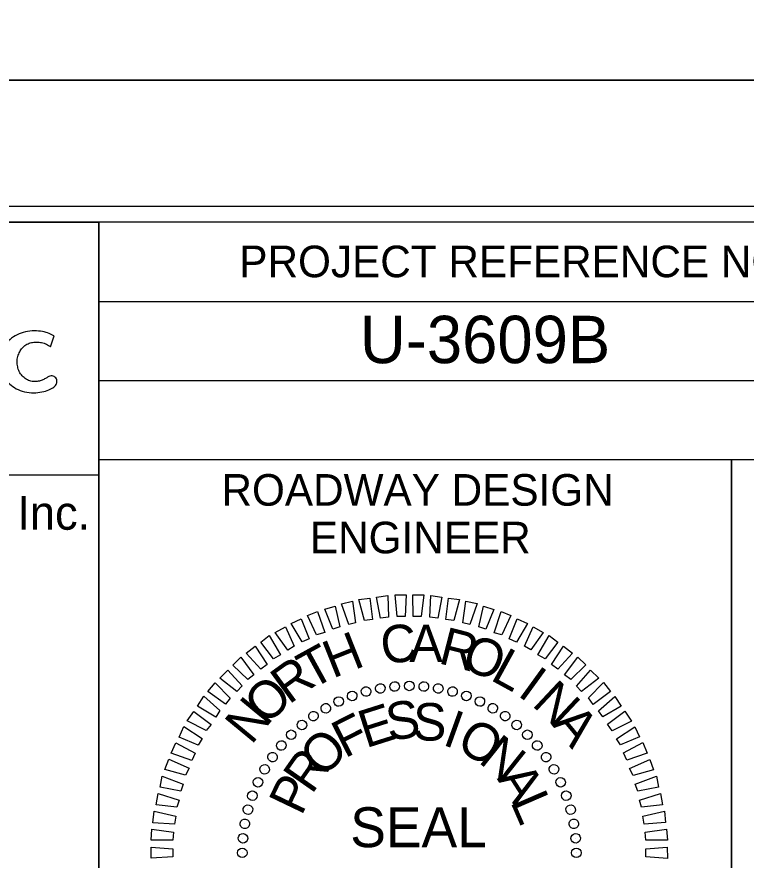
# Model space of a CAD drawing. Extents: x 2320980 to 2456309, y 595047 to 606177.
# Drawn here: x 2455999.5 to 2456022.57, y 596278.89 to 596305.57 of the extents above; entities that cross this region are included whole.
import ezdxf

# ---------------------------------------------------------------- set-up
doc = ezdxf.new("R2010")
doc.units = 0
for name, color, linetype in [('Scratch_Level_0', 7, 'Continuous'), ('Sheet Data Field CELL', 7, 'Continuous'), ('Sheet Data Text CELL', 7, 'Continuous'), ('Sheet Plan CELL', 7, 'Continuous'), ('Sheet Plot Border Inside CELL', 7, 'Continuous'), ('Sheet Plot Border Outside CELL', 7, 'Continuous')]:
    doc.layers.add(name, color=color, linetype=linetype)

msp = doc.modelspace()

# ---------------------------------------------------------------- linework, layer by layer
at = {"layer": 'Scratch_Level_0'}
msp.add_lwpolyline([(2455979.323, 596299.076), (2456002.097, 596299.079), (2456002.098, 596291.07), (2455979.324, 596291.067)], close=True, dxfattribs=at)
at = {"layer": 'Sheet Data Field CELL'}
for p, q in [((2456010.539, 596284.224), (2456010.539, 596284.224)), ((2456011.001, 596284.316), (2456011.001, 596284.316)), ((2456011.453, 596284.387), (2456011.453, 596284.387)), ((2456011.916, 596284.406), (2456011.916, 596284.406)), ((2456012.38, 596284.383), (2456012.38, 596284.383)), ((2456012.834, 596284.317), (2456012.834, 596284.317)), ((2456013.278, 596284.23), (2456013.278, 596284.23)), ((2456010.099, 596284.09), (2456010.099, 596284.09)), ((2456013.722, 596284.09), (2456013.722, 596284.09)), ((2456009.274, 596283.696), (2456009.274, 596283.696)), ((2456009.681, 596283.914), (2456009.681, 596283.914)), ((2456014.147, 596283.908), (2456014.147, 596283.908)), ((2456014.561, 596283.704), (2456014.561, 596283.704)), ((2456008.878, 596283.447), (2456008.878, 596283.447)), ((2456014.945, 596283.448), (2456014.945, 596283.448)), ((2456008.514, 596283.177), (2456008.514, 596283.177)), ((2456015.319, 596283.17), (2456015.319, 596283.17)), ((2456008.172, 596282.855), (2456008.172, 596282.855)), ((2456015.65, 596282.86), (2456015.65, 596282.86)), ((2456007.862, 596282.523), (2456007.862, 596282.523)), ((2456015.972, 596282.518), (2456015.972, 596282.518)), ((2456007.584, 596282.15), (2456007.584, 596282.15)), ((2456016.242, 596282.154), (2456016.242, 596282.154)), ((2456007.327, 596281.766), (2456007.327, 596281.766)), ((2456016.491, 596281.758), (2456016.491, 596281.758)), ((2456007.124, 596281.352), (2456007.124, 596281.352)), ((2456016.709, 596281.351), (2456016.709, 596281.351)), ((2456006.941, 596280.927), (2456006.941, 596280.927)), ((2456016.885, 596280.932), (2456016.885, 596280.932)), ((2456006.802, 596280.483), (2456006.802, 596280.483)), ((2456017.019, 596280.492), (2456017.019, 596280.492)), ((2456006.715, 596280.039), (2456006.715, 596280.039)), ((2456017.111, 596280.031), (2456017.111, 596280.031)), ((2456006.649, 596279.585), (2456006.649, 596279.585)), ((2456017.183, 596279.579), (2456017.183, 596279.579)), ((2456006.625, 596279.121), (2456006.625, 596279.121)), ((2456017.201, 596279.116), (2456017.201, 596279.116))]:
    msp.add_line(p, q, dxfattribs=at)
for points in [[(2456010.5, 596286.467), (2456010.32, 596287.138), (2456010.667, 596287.176), (2456010.752, 596286.503)], [(2456011.004, 596286.539), (2456010.877, 596287.211), (2456011.234, 596287.259), (2456011.256, 596286.575)], [(2456011.53, 596286.601), (2456011.465, 596287.284), (2456011.813, 596287.28), (2456011.783, 596286.595)], [(2456012.035, 596286.599), (2456012.023, 596287.284), (2456012.371, 596287.279), (2456012.288, 596286.593)], [(2456012.563, 596286.577), (2456012.593, 596287.262), (2456012.941, 596287.205), (2456012.816, 596286.539)], [(2456013.07, 596286.501), (2456013.152, 596287.177), (2456013.501, 596287.13), (2456013.323, 596286.474)], [(2456009.493, 596286.197), (2456009.24, 596286.824), (2456009.565, 596286.924), (2456009.713, 596286.274)], [(2456009.996, 596286.342), (2456009.764, 596287.002), (2456010.12, 596287.082), (2456010.217, 596286.399)], [(2456013.609, 596286.395), (2456013.702, 596287.081), (2456014.061, 596287.003), (2456013.831, 596286.346)], [(2456014.116, 596286.267), (2456014.263, 596286.922), (2456014.591, 596286.823), (2456014.339, 596286.197)], [(2456008.98, 596286.019), (2456008.696, 596286.625), (2456009.01, 596286.757), (2456009.243, 596286.087)], [(2456014.593, 596286.085), (2456014.824, 596286.753), (2456015.121, 596286.632), (2456014.837, 596286.016)], [(2456008.521, 596285.79), (2456008.174, 596286.374), (2456008.497, 596286.527), (2456008.751, 596285.889)], [(2456015.071, 596285.894), (2456015.323, 596286.519), (2456015.652, 596286.378), (2456015.305, 596285.782)], [(2456008.073, 596285.529), (2456007.673, 596286.091), (2456007.996, 596286.265), (2456008.27, 596285.659)], [(2456015.559, 596285.66), (2456015.833, 596286.265), (2456016.152, 596286.092), (2456015.762, 596285.537)], [(2456007.614, 596285.258), (2456007.215, 596285.788), (2456007.485, 596285.993), (2456007.843, 596285.388)], [(2456015.975, 596285.383), (2456016.333, 596286), (2456016.611, 596285.784), (2456016.209, 596285.26)], [(2456007.219, 596284.935), (2456006.757, 596285.433), (2456007.038, 596285.659), (2456007.417, 596285.075)], [(2456016.412, 596285.074), (2456016.792, 596285.66), (2456017.07, 596285.433), (2456016.615, 596284.93)], [(2456006.804, 596284.601), (2456006.332, 596285.056), (2456006.581, 596285.314), (2456007.001, 596284.752)], [(2456016.818, 596284.755), (2456017.24, 596285.31), (2456017.498, 596285.062), (2456017.021, 596284.6)], [(2456006.463, 596284.226), (2456005.918, 596284.649), (2456006.177, 596284.896), (2456006.628, 596284.398)], [(2456017.204, 596284.393), (2456017.648, 596284.896), (2456017.905, 596284.647), (2456017.365, 596284.227)], [(2456006.101, 596283.82), (2456005.546, 596284.221), (2456005.773, 596284.499), (2456006.245, 596284.012)], [(2456017.579, 596284.02), (2456018.055, 596284.503), (2456018.281, 596284.222), (2456017.73, 596283.812)], [(2456005.792, 596283.414), (2456005.217, 596283.762), (2456005.412, 596284.071), (2456005.926, 596283.617)], [(2456017.902, 596283.615), (2456018.41, 596284.066), (2456018.616, 596283.764), (2456018.032, 596283.417)], [(2456005.484, 596282.988), (2456004.888, 596283.293), (2456005.094, 596283.592), (2456005.649, 596283.18)], [(2456018.183, 596283.188), (2456018.734, 596283.598), (2456018.94, 596283.286), (2456018.334, 596282.98)], [(2456005.239, 596282.53), (2456004.634, 596282.783), (2456004.786, 596283.112), (2456005.362, 596282.733)], [(2456018.465, 596282.73), (2456019.048, 596283.108), (2456019.191, 596282.784), (2456018.595, 596282.532)], [(2456018.684, 596282.281), (2456019.299, 596282.607), (2456019.442, 596282.273), (2456018.793, 596282.051)], [(2456005.037, 596282.042), (2456004.379, 596282.273), (2456004.532, 596282.602), (2456005.138, 596282.276)], [(2456004.834, 596281.575), (2456004.178, 596281.753), (2456004.309, 596282.082), (2456004.946, 596281.798)], [(2456018.882, 596281.789), (2456019.519, 596282.074), (2456019.641, 596281.749), (2456018.991, 596281.57)], [(2456004.685, 596281.067), (2456004.03, 596281.193), (2456004.097, 596281.541), (2456004.765, 596281.29)], [(2456019.059, 596281.286), (2456019.729, 596281.54), (2456019.798, 596281.194), (2456019.137, 596281.067)], [(2456004.557, 596280.559), (2456003.902, 596280.632), (2456003.97, 596280.991), (2456004.637, 596280.782)], [(2456019.194, 596280.783), (2456019.854, 596280.995), (2456019.924, 596280.638), (2456019.261, 596280.563)], [(2456004.482, 596280.021), (2456003.807, 596280.072), (2456003.843, 596280.431), (2456004.53, 596280.274)], [(2456019.298, 596280.279), (2456019.98, 596280.439), (2456020.018, 596280.081), (2456019.345, 596280.027)], [(2456004.438, 596279.514), (2456003.753, 596279.523), (2456003.768, 596279.871), (2456004.455, 596279.767)], [(2456019.37, 596279.775), (2456020.053, 596279.871), (2456020.08, 596279.514), (2456019.395, 596279.523)], [(2456004.437, 596278.988), (2456003.753, 596278.944), (2456003.747, 596279.302), (2456004.432, 596279.24)], [(2456019.39, 596279.249), (2456020.074, 596279.292), (2456020.08, 596278.934), (2456019.394, 596278.996)]]:
    msp.add_lwpolyline(points, close=True, dxfattribs=at)
for centre, major_axis in [((2456010.996, 596284.321), (-0.026, 0.149)), ((2456011.453, 596284.381), (-0.013, 0.151)), ((2456011.913, 596284.401), (0, 0.152)), ((2456012.374, 596284.381), (0.013, 0.151)), ((2456012.831, 596284.321), (0.026, 0.149)), ((2456010.106, 596284.082), (-0.052, 0.143)), ((2456010.546, 596284.221), (-0.039, 0.146)), ((2456013.281, 596284.221), (0.039, 0.146)), ((2456013.72, 596284.082), (0.052, 0.143)), ((2456009.681, 596283.906), (-0.064, 0.137)), ((2456014.146, 596283.906), (0.064, 0.137)), ((2456009.272, 596283.693), (-0.076, 0.131)), ((2456014.555, 596283.693), (0.076, 0.131)), ((2456008.883, 596283.446), (-0.087, 0.124)), ((2456014.943, 596283.446), (0.087, 0.124)), ((2456008.518, 596283.165), (-0.097, 0.116)), ((2456015.309, 596283.165), (0.097, 0.116)), ((2456008.178, 596282.854), (-0.107, 0.107)), ((2456015.649, 596282.854), (0.107, 0.107)), ((2456007.866, 596282.514), (-0.116, 0.097)), ((2456015.96, 596282.514), (0.116, 0.097)), ((2456007.586, 596282.148), (-0.124, 0.087)), ((2456016.241, 596282.148), (0.124, 0.087)), ((2456007.338, 596281.76), (-0.131, 0.076)), ((2456016.488, 596281.76), (0.131, 0.076)), ((2456007.125, 596281.351), (-0.137, 0.064)), ((2456016.701, 596281.351), (0.137, 0.064)), ((2456006.949, 596280.925), (-0.143, 0.052)), ((2456016.877, 596280.925), (0.143, 0.052)), ((2456006.81, 596280.485), (-0.146, 0.039)), ((2456017.016, 596280.485), (0.146, 0.039)), ((2456006.711, 596280.035), (-0.149, 0.026)), ((2456017.116, 596280.035), (0.149, 0.026)), ((2456006.651, 596279.579), (-0.151, 0.013)), ((2456017.176, 596279.579), (0.151, 0.013)), ((2456006.63, 596279.118), (-0.152, 0)), ((2456017.196, 596279.118), (0.152, 0))]:
    msp.add_ellipse(centre, major_axis=major_axis, ratio=0.999708, dxfattribs=at)
at = {"layer": 'Sheet Data Text CELL'}
msp.add_line((2456000.57, 596295.131), (2456000.686, 596295.475), dxfattribs=at)
msp.add_open_spline([(2456000.686, 596295.475), (2456000.642, 596295.5), (2456000.532, 596295.561), (2456000.319, 596295.617), (2456000.053, 596295.645), (2455999.77, 596295.612), (2455999.499, 596295.524), (2455999.276, 596295.374), (2455999.115, 596295.172), (2455999.015, 596294.938), (2455998.98, 596294.676), (2455999.001, 596294.411), (2455999.091, 596294.174), (2455999.225, 596293.992), (2455999.411, 596293.833), (2455999.666, 596293.714), (2455999.965, 596293.667), (2456000.239, 596293.685), (2456000.466, 596293.745), (2456000.645, 596293.827), (2456000.762, 596293.94), (2456000.768, 596294.047), (2456000.758, 596294.127), (2456000.704, 596294.176), (2456000.649, 596294.209), (2456000.588, 596294.213), (2456000.506, 596294.2), (2456000.433, 596294.136), (2456000.326, 596294.091), (2456000.22, 596294.041), (2456000.067, 596294.029), (2455999.908, 596294.043), (2455999.755, 596294.126), (2455999.64, 596294.242), (2455999.548, 596294.38), (2455999.52, 596294.544), (2455999.496, 596294.706), (2455999.542, 596294.866), (2455999.604, 596295.013), (2455999.695, 596295.13), (2455999.818, 596295.217), (2455999.958, 596295.272), (2456000.122, 596295.285), (2456000.286, 596295.27), (2456000.443, 596295.22), (2456000.529, 596295.16), (2456000.57, 596295.131)], degree=3, dxfattribs=at)
at = {"layer": 'Sheet Plan CELL'}
for p, q in [((2456002.097, 596291.564), (2456002.097, 596299.079)), ((2456002.094, 596296.569), (2456042.104, 596296.566)), ((2456002.097, 596294.061), (2456042.104, 596294.066))]:
    msp.add_line(p, q, dxfattribs=at)
for points in [[(2455742.104, 596089.076), (2455742.099, 596299.071), (2456002.097, 596299.079), (2456002.099, 596269.066), (2456042.107, 596269.064), (2456042.107, 596089.076)], [(2456042.112, 596299.076), (2455742.104, 596299.076), (2455742.104, 596089.076), (2456042.107, 596089.076)], [(2456002.097, 596291.564), (2456022.107, 596291.564), (2456022.107, 596269.061), (2456002.099, 596269.066)], [(2456022.107, 596291.564), (2456042.104, 596291.566), (2456042.107, 596269.064), (2456022.107, 596269.061)]]:
    msp.add_lwpolyline(points, close=True, dxfattribs=at)
at = {"layer": 'Sheet Plot Border Inside CELL'}
msp.add_lwpolyline([(2455711.407, 596088.574), (2456044.604, 596088.576), (2456044.607, 596299.574), (2455711.407, 596299.574)], close=True, dxfattribs=at)
at = {"layer": 'Sheet Plot Border Outside CELL'}
for points in [[(2455708.807, 596303.574), (2456045.507, 596303.574), (2456045.507, 596522.574), (2455708.807, 596522.574)], [(2455708.807, 596084.574), (2456045.507, 596084.574), (2456045.507, 596303.574), (2455708.807, 596303.574)]]:
    msp.add_lwpolyline(points, close=True, dxfattribs=at)

# ---------------------------------------------------------------- texts
at = {"layer": 'Sheet Data Field CELL'}
for s, height, rotation, p in [('U-3609B', 1.5, 0, (2456010.352, 596294.614)), ('C', 1.188, 7.2199, (2456011.082, 596285.076)), ('A', 1.187, 0.0203, (2456011.913, 596285.154)), ('H', 1.188, 21.6195, (2456009.489, 596284.627)), ('R', 1.188, 345.6211, (2456012.798, 596285.127)), ('O', 1.187, 338.4212, (2456013.507, 596284.981)), ('T', 1.188, 28.8198, (2456008.811, 596284.267)), ('L', 1.188, 331.2209, (2456014.44, 596284.608)), ('R', 1.188, 36.0205, (2456008.103, 596283.792)), ('I', 1.188, 324.0201, (2456015.302, 596284.117)), ('O', 1.188, 43.2217, (2456007.388, 596283.126)), ('N', 1.188, 316.8189, (2456015.761, 596283.799)), ('N', 1.188, 50.4235, (2456006.914, 596282.507)), ('S', 1.188, 8.2556, (2456011.262, 596282.657)), ('E', 1.188, 17.6111, (2456010.539, 596282.423)), ('S', 1.188, 358.9004, (2456012.02, 596282.68)), ('F', 1.187, 26.967, (2456009.871, 596282.095)), ('I', 1.188, 340.1896, (2456012.928, 596282.549)), ('A', 1.188, 309.6172, (2456016.393, 596283.188)), ('O', 1.187, 330.8335, (2456013.352, 596282.409)), ('O', 1.188, 45.6812, (2456009.186, 596281.462)), ('N', 1.188, 321.4766, (2456014.064, 596282)), ('R', 1.188, 55.0397, (2456008.827, 596280.939)), ('P', 1.188, 64.3989, (2456008.502, 596280.259)), ('A', 1.188, 302.7603, (2456014.674, 596281.463)), ('L', 1.188, 293.4009, (2456015.098, 596280.743)), ('SEAL', 1.2634, 0, (2456010.046, 596279.296))]:
    msp.add_text(s, height=height, rotation=rotation, dxfattribs=at).set_placement(p)
at = {"layer": 'Sheet Data Text CELL'}
msp.add_text('Stantec Consulting Services Inc.', height=1.06932, rotation=0.0071, dxfattribs=at).set_placement((2455981.236, 596289.34))
at = {"layer": 'Sheet Plan CELL'}
for s, height, p in [('PROJECT REFERENCE NO.', 1.00002, (2456006.537, 596297.334)), ('ROADWAY DESIGN', 1.00002, (2456005.972, 596290.104)), ('ENGINEER', 1, (2456008.769, 596288.596))]:
    msp.add_text(s, height=height, rotation=0, dxfattribs=at).set_placement(p)

doc.saveas('drawing.dxf')
